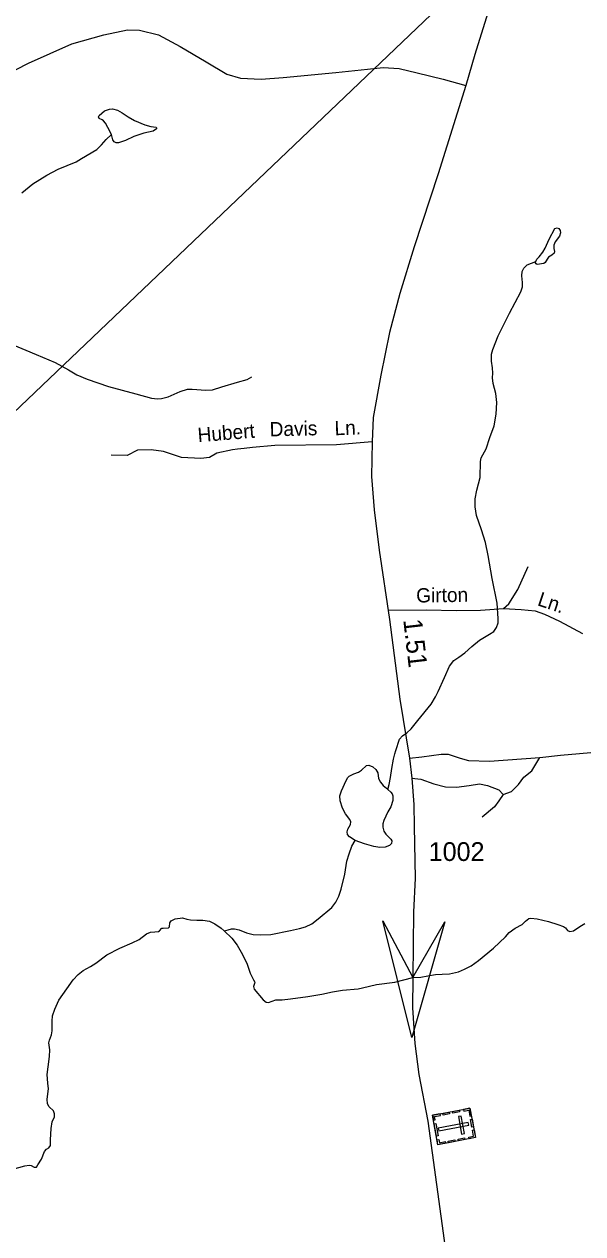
# Model space of a CAD drawing. Extents: x 2126262 to 2293712, y 749403 to 919119.
# Drawn here: x 2234672 to 2238393, y 827636 to 835686 of the extents above; entities that cross this region are included whole.
import ezdxf

# ---------------------------------------------------------------- set-up
doc = ezdxf.new("R2010")
doc.units = 0
for name, color, linetype in [('Exist Cultural Cemetery CELL', 7, 'Continuous'), ('Exist Hydrographic Creek Single Shore', 7, 'Continuous'), ('Exist Hydrographic Misc Water Feature', 7, 'Continuous'), ('Exist Hydrographic Pond Under 1500 Sq Ft', 7, 'Continuous'), ('Exist Road Non-System Type 51', 7, 'Continuous'), ('Exist Road Non-System Type 51 Label', 7, 'Continuous'), ('Exist Road Secondary Mileage Hundredths English Label', 7, 'Continuous'), ('Exist Road Secondary Structure Standard Bridge Attributed CELL', 7, 'Continuous'), ('Exist Road Secondary Type 51 Attributed', 7, 'Continuous'), ('Exist Road Secondary Type 51 Number Label', 7, 'Continuous'), ('Exist Utilities Electrical Transmission Line', 7, 'Continuous')]:
    doc.layers.add(name, color=color, linetype=linetype)

msp = doc.modelspace()

# ---------------------------------------------------------------- linework, layer by layer
at = {"layer": 'Exist Cultural Cemetery CELL'}
for points in [[(2237641.2, 828472.3), (2237678.2, 828276.6), (2237428, 828229.3), (2237391, 828425)], [(2237397.2, 828392.5), (2237408.5, 828394.6), (2237404.4, 828416.2), (2237444.1, 828423.7), (2237442, 828434.7), (2237391, 828425)], [(2237459.7, 828438), (2237502.3, 828446), (2237504.4, 828434.9), (2237461.8, 828426.8)], [(2237525.8, 828450.5), (2237568.3, 828458.5), (2237570.4, 828447.3), (2237527.9, 828439.3)], [(2237581.9, 828419.5), (2237563.6, 828416.1), (2237585.4, 828300.4), (2237603.8, 828303.8)], [(2237598.6, 828464.2), (2237600.7, 828453.1), (2237632.4, 828459.1), (2237639.9, 828419.2), (2237650.8, 828421.3), (2237641.2, 828472.3)], [(2237413, 828370.6), (2237428.7, 828287.3), (2237417.5, 828285.1), (2237401.8, 828368.5)], [(2237632.7, 828359.7), (2237629.2, 828378.1), (2237429.9, 828340.4), (2237433.4, 828322)], [(2237654.9, 828399.5), (2237664.6, 828348.6), (2237653.4, 828346.4), (2237643.7, 828397.4)], [(2237421.8, 828261.9), (2237433.1, 828264), (2237437.2, 828242.4), (2237476.9, 828249.9), (2237479, 828239), (2237428, 828229.3)], [(2237496.9, 828253.9), (2237539.4, 828262), (2237541.6, 828250.8), (2237499, 828242.8)], [(2237561.7, 828266.2), (2237604.2, 828274.2), (2237606.3, 828263), (2237563.8, 828255)], [(2237635.6, 828268.5), (2237633.5, 828279.7), (2237665.1, 828285.7), (2237657.6, 828325.5), (2237668.5, 828327.6), (2237678.1, 828276.6)]]:
    msp.add_lwpolyline(points, close=True, dxfattribs=at)
at = {"layer": 'Exist Hydrographic Creek Single Shore'}
for points in [[(2234571.7, 828059.5), (2234675.9, 828088.9), (2234705.2, 828094.3), (2234719.3, 828091), (2234738.8, 828079.1), (2234752.9, 828079.1), (2234762.7, 828096.5), (2234787.7, 828133.4), (2234807.2, 828183.4), (2234820.3, 828199.7), (2234836.5, 828208.3), (2234846.3, 828223.6), (2234847.4, 828262.7), (2234850.7, 828337.6), (2234857.2, 828381.5), (2234873.4, 828414.1), (2234874.5, 828435.8), (2234868, 828455.3), (2234838.7, 828480.3), (2234826.8, 828502.1), (2234825.7, 828531.4), (2234834.4, 828602), (2234828.9, 828640), (2234824.6, 828697.6), (2234831.1, 828748.6), (2234840.9, 828815.3), (2234842, 828860.9), (2234836.5, 828907.7), (2234839.8, 828926.1), (2234853.9, 828960.9), (2234858.3, 828988), (2234857.2, 829052.1), (2234861.5, 829088), (2234876.7, 829130.3), (2234903.8, 829192.2), (2234955.3, 829267.6), (2234997.6, 829327.4), (2235031.3, 829362.1), (2235064.9, 829388.2), (2235113.8, 829414.3), (2235149.6, 829438.2), (2235221.3, 829492.5), (2235309.2, 829538.1), (2235391.7, 829572.9), (2235436.8, 829594), (2235485.6, 829633.1), (2235512.8, 829642.9), (2235541, 829645.1), (2235566, 829647.3), (2235572.5, 829652.7), (2235588.8, 829670.1), (2235598.5, 829671.2), (2235632.2, 829673.3), (2235640.9, 829678.8), (2235641.9, 829707), (2235650.6, 829720), (2235676.7, 829733.1), (2235725.5, 829739.6), (2235754.8, 829730.9), (2235778.7, 829726.6), (2235821.1, 829724.4), (2235861.2, 829724.4), (2235905.1, 829715.9), (2235942, 829698.5), (2235984.3, 829670.3), (2236005, 829652.9)], [(2236005, 829652.9), (2236055.3, 829603.9), (2236090.1, 829557.2), (2236125.9, 829494.2), (2236156.3, 829430.1), (2236176.6, 829371.9), (2236199.4, 829326.3), (2236208.1, 829310), (2236205.9, 829301.3), (2236198.3, 829281.7), (2236203.7, 829264.3), (2236263.5, 829192.7), (2236284.1, 829177.4), (2236299.3, 829176.4), (2236348.1, 829193.7), (2236390.5, 829193.7), (2236444.8, 829200.3), (2236562, 829215.5), (2236655.4, 829230.7), (2236724.8, 829247), (2236791.6, 829256.7), (2236895.8, 829266.5), (2236926.2, 829274.1), (2237019.6, 829295.8), (2237141.2, 829312.1), (2237260.1, 829342.8), (2237312.9, 829345.4), (2237360.6, 829352.3), (2237411.8, 829362.5), (2237456.2, 829364.8), (2237505.3, 829366.5), (2237563.9, 829379.5), (2237604.1, 829396.9), (2237648.6, 829419.7), (2237697.4, 829454.4), (2237798.4, 829538.1), (2237878.2, 829613.5), (2237902.1, 829640.6), (2237942.2, 829669.9), (2237987.8, 829694.9), (2238010.6, 829717.7), (2238033.4, 829734), (2238045.4, 829737.3), (2238087.7, 829732.9), (2238163.7, 829714.5), (2238226.7, 829693.8), (2238264.7, 829680.8), (2238277.7, 829673.2), (2238290.7, 829654.7), (2238305.9, 829649.3), (2238330.9, 829653.6), (2238372.1, 829680.8), (2238406.9, 829700.4)]]:
    msp.add_lwpolyline(points, dxfattribs=at)
at = {"layer": 'Exist Hydrographic Misc Water Feature'}
for points in [[(2235253.5, 834952.4), (2235228.2, 834998.7), (2235214.1, 835027), (2235201.1, 835043.3), (2235191.3, 835050.9), (2235171.7, 835058.5), (2235167.4, 835069.3), (2235171.7, 835079.1), (2235207.6, 835109.5), (2235241.2, 835121.5), (2235260.8, 835122.5), (2235293.3, 835114.9), (2235323.7, 835096.5), (2235363.9, 835069.3), (2235407.3, 835044.3), (2235474.6, 835017.2), (2235515.9, 835006.3), (2235550.6, 835002), (2235553.9, 834997.6), (2235553.9, 834990), (2235531.1, 834974.8), (2235469.2, 834960.7), (2235401.9, 834937.9), (2235347.6, 834911.8), (2235300.9, 834897.7), (2235283.6, 834897.7), (2235270.5, 834904.2), (2235261.9, 834917.3)], [(2238078.9, 834107.6), (2238086.5, 834121.7), (2238101.7, 834139.1), (2238125.6, 834168.4), (2238140.8, 834196.7), (2238167.9, 834255.3), (2238205.9, 834327), (2238221.1, 834331.4), (2238233.1, 834325.9), (2238242.8, 834314), (2238243.9, 834297.7), (2238237.4, 834274.9), (2238208.1, 834236.9), (2238200.5, 834216.2), (2238200.5, 834193.4), (2238204.8, 834173.9), (2238201.6, 834163), (2238186.4, 834148.9), (2238164.7, 834134.8), (2238154.9, 834122.8), (2238141.9, 834100), (2238133.2, 834093.5), (2238087.6, 834087), (2238081.1, 834091.3), (2238077.8, 834097.8)]]:
    msp.add_lwpolyline(points, close=True, dxfattribs=at)
for points in [[(2234657, 834565.1), (2234729.7, 834624.8), (2234822.5, 834682), (2234898.5, 834721.1), (2235017.9, 834770), (2235053.7, 834792.8), (2235154.7, 834852.5), (2235186.2, 834882.9), (2235218.8, 834918.8), (2235253.5, 834952.4)], [(2237093.1, 830593.9), (2237102.8, 830626.3), (2237111.5, 830674.1), (2237120.2, 830733.8), (2237131.1, 830794.6), (2237139.7, 830831.6), (2237146.3, 830853.3), (2237171.2, 830927.6), (2237191.9, 830950.4), (2237220.1, 830971), (2237250.5, 830997.1), (2237292.8, 831052.5), (2237381.8, 831161.1), (2237411.7, 831210.5), (2237430.1, 831245.3), (2237470.3, 831337.6), (2237505.1, 831413.7), (2237534.4, 831452.8), (2237565.8, 831474.5), (2237607.1, 831503.8), (2237652.7, 831545.1), (2237703.7, 831587.9), (2237771, 831625.9), (2237799.3, 831644.4), (2237818.8, 831670.4), (2237828.6, 831703), (2237829.6, 831731.3), (2237823.1, 831833.4), (2237788.4, 831998.5), (2237762.3, 832150.9), (2237743.9, 832237.8), (2237718.9, 832322.1), (2237685.3, 832416.6), (2237675.5, 832474.1), (2237675.5, 832527.4), (2237686.3, 832584.9), (2237708.1, 832668.6), (2237710.2, 832776.4), (2237716.7, 832801.4), (2237748.2, 832860.1), (2237773.2, 832934.7), (2237802.5, 833012.9), (2237815.5, 833090), (2237819.9, 833168.2), (2237812.3, 833229.1), (2237794.9, 833294.2), (2237791.7, 833333.3), (2237792.7, 833363.8), (2237790.6, 833398.9), (2237785.1, 833444.6), (2237784.1, 833490.2), (2237793.8, 833521.7), (2237828.6, 833611.8), (2237903.5, 833762.8), (2237979, 833904.5), (2237991, 833939.2), (2237991, 833966.4), (2237985.5, 834012), (2237988.8, 834041.3), (2237999.7, 834062), (2238022.5, 834084.8), (2238078.9, 834107.6)], [(2234587.3, 833556.7), (2234751.7, 833488.3), (2234878.7, 833435.1), (2234966.7, 833386.2), (2235022, 833352.5), (2235092.1, 833324.6), (2235234.3, 833275.7), (2235414.5, 833226.9), (2235519.4, 833197.5), (2235559.5, 833192.1), (2235586.7, 833194.3), (2235631.2, 833207.3), (2235710.4, 833242.1), (2235760.4, 833257.3), (2235791.8, 833258.4), (2235882, 833251.8), (2235926.5, 833254), (2235988.3, 833272.5), (2236093.6, 833304), (2236157.7, 833322.4), (2236188.1, 833338.7)], [(2236005, 829652.9), (2236031, 829660.1), (2236051.7, 829665.5), (2236073.4, 829665.5), (2236102.7, 829659), (2236152.6, 829638.4), (2236197.1, 829627.5), (2236242.7, 829625.3), (2236314.4, 829628.6), (2236446.8, 829654.6), (2236505.4, 829667.7), (2236546.7, 829679.6), (2236586.9, 829700.3), (2236629.2, 829732.9), (2236720.4, 829808.9), (2236747.1, 829843.1), (2236767.7, 829883.3), (2236784, 829928.9), (2236806.8, 830029.9), (2236820.9, 830115.4), (2236836.1, 830165.4), (2236854.6, 830216.4), (2236876.3, 830253.4)]]:
    msp.add_lwpolyline(points, dxfattribs=at)
at = {"layer": 'Exist Hydrographic Pond Under 1500 Sq Ft'}
for points in [[(2236876.3, 830253.4), (2236838, 830278.9), (2236824.9, 830294.1), (2236822.8, 830310.4), (2236827.1, 830328.9), (2236844.5, 830359.3), (2236846.6, 830377.7), (2236840.1, 830392.9), (2236813, 830431), (2236792.4, 830469), (2236776.1, 830516.8), (2236773.9, 830551.5), (2236784.8, 830585.2), (2236816.2, 830653.6), (2236828.2, 830672.1), (2236836.9, 830681.9), (2236867.3, 830697.1), (2236898.7, 830707.7), (2236918.3, 830722.9), (2236951.9, 830752.3), (2236968.2, 830754.4), (2236993.2, 830744.7), (2237014.9, 830726.2), (2237027.9, 830704.5), (2237032.3, 830665.4), (2237045.3, 830642.6), (2237062.7, 830620.8), (2237084.4, 830601.3), (2237093.1, 830593.9)], [(2237093.1, 830593.9), (2237114.8, 830576.5), (2237123.5, 830563.5), (2237126.7, 830550.5), (2237127.8, 830521.1), (2237113.7, 830478.8), (2237093.1, 830444), (2237068.1, 830387.5), (2237061.6, 830365.8), (2237060.5, 830343), (2237067, 830316.9), (2237081.1, 830296.3), (2237114.8, 830262.6), (2237120.2, 830250.7), (2237118, 830234.4), (2237105, 830220.2), (2237076.8, 830209.4), (2237041, 830208.3), (2237000.8, 830214.8), (2236937.8, 830231.1), (2236876.3, 830253.4)]]:
    msp.add_lwpolyline(points, dxfattribs=at)
at = {"layer": 'Exist Road Non-System Type 51'}
for points in [[(2236989.1, 832906.6), (2236751.2, 832887.1), (2236341, 832881.5), (2236193.2, 832869.8), (2236137.4, 832862.8), (2236092.7, 832857.2), (2236059.2, 832854.4), (2235956, 832832), (2235906.4, 832802.8), (2235847.8, 832795.8), (2235719.4, 832802.8), (2235599.4, 832841.9), (2235518.5, 832853.1), (2235426.4, 832851.7), (2235358, 832815.4), (2235250.6, 832818.2)], [(2237864.4, 831798.6), (2237899.6, 831829.4), (2237958.9, 831923.9), (2238029.2, 832077.9)], [(2237095.4, 831787.2), (2237350.1, 831789.8), (2237552.3, 831785.4), (2237710.5, 831787.6), (2237864.4, 831798.6)], [(2237864.4, 831798.6), (2237983.1, 831792), (2238075.4, 831783.2), (2238136.9, 831759), (2238238, 831712.8), (2238389.7, 831631.4)], [(2238106, 830807.2), (2238244.1, 830821.9), (2238572, 830849.8), (2238717.8, 830858.9), (2238819.6, 830867.3), (2238869.8, 830851.9), (2238914.5, 830826.8), (2238970.3, 830825.4), (2239069.3, 830821.2), (2239121, 830811.4), (2239161.4, 830796), (2239219.3, 830747.9), (2239262.6, 830711.6), (2239305.8, 830694.8), (2239350.5, 830699), (2239425.8, 830754.8)], [(2237237.5, 830802.2), (2237319.8, 830810.7), (2237449.6, 830828.9), (2237495.6, 830828.9), (2237576.5, 830802.3), (2237631, 830785.6), (2237771.9, 830782.8), (2238106, 830807.2)], [(2237862.2, 830560.7), (2237916.6, 830580.3), (2237964.1, 830626.3), (2238000.3, 830675.2), (2238053, 830717.8), (2238106, 830807.2)], [(2237253.5, 830668.9), (2237314.5, 830661.1), (2237401, 830630.4), (2237479.1, 830610.8), (2237551.6, 830608), (2237635.4, 830620.6), (2237703.7, 830631.8), (2237758.1, 830619.2), (2237832.9, 830590), (2237862.2, 830560.7)], [(2237862.2, 830560.7), (2237834.3, 830517.4), (2237803.6, 830478.3), (2237721.3, 830408.5)]]:
    msp.add_lwpolyline(points, dxfattribs=at)
at = {"layer": 'Exist Road Secondary Structure Standard Bridge Attributed CELL'}
msp.add_lwpolyline([(2237473.9, 829711.8), (2237252.9, 828942.9), (2237059.9, 829719.3), (2237260.1, 829342.8)], close=True, dxfattribs=at)
at = {"layer": 'Exist Road Secondary Type 51 Attributed'}
for points in [[(2239687.5, 842086.8), (2239517.1, 841908.7), (2239339.2, 841680.4), (2239070.6, 841284.5), (2238980, 841136.5), (2238911.6, 840964.8), (2238818.8, 840668), (2238675.8, 840050.1), (2238560.7, 839409.9), (2238444.2, 838801.8), (2238312.4, 838154.5), (2238200, 837552), (2238115.6, 837136.6), (2238084.9, 836949.5), (2238039.6, 836775.6), (2237968.7, 836485.8), (2237894.7, 836202.4), (2237772.2, 835797.2), (2237673.3, 835485.1), (2237613.7, 835279.4)], [(2233714, 834777.6), (2233896.5, 834907), (2234253, 835156.3), (2234541.1, 835344.1), (2234700.2, 835426.5), (2234989.7, 835555.6), (2235203.1, 835615.7), (2235360.1, 835648.5), (2235441, 835647.1), (2235566.6, 835615), (2235711.7, 835536.8), (2235884.7, 835436.2), (2236022.1, 835353.2), (2236112.8, 835326.6), (2236249.5, 835321), (2236396, 835332.2), (2236748.3, 835365), (2236957.6, 835386), (2237062.2, 835398.5), (2237169.7, 835391.6), (2237289.6, 835362.2), (2237463.3, 835321), (2237613.7, 835279.4)], [(2237613.7, 835279.4), (2237429.2, 834690.4), (2237268.7, 834204.4), (2237173.9, 833894.4), (2237104.1, 833634.7), (2237046.9, 833351.2), (2236996.7, 833069.2), (2236989.1, 832906.6), (2236986.3, 832676.2), (2237003.8, 832453.5), (2237035.8, 832185.4), (2237104.9, 831723.8), (2237174, 831195.3), (2237237.5, 830802.2), (2237253.5, 830668.9), (2237267.4, 830492.9), (2237270.2, 830347.7), (2237276.5, 830003.5), (2237265.4, 829775.9), (2237260.1, 829342.8)], [(2237260.1, 829342.8), (2237257.7, 829139.8), (2237273, 828902.4), (2237300.9, 828695.8), (2237360.2, 828385.1), (2237476, 827543.1), (2237501.1, 827385.3)]]:
    msp.add_lwpolyline(points, dxfattribs=at)
at = {"layer": 'Exist Utilities Electrical Transmission Line'}
msp.add_lwpolyline([(2258589.5, 855961.6), (2224042.3, 823040.9), (2221931.1, 819772.5), (2221268.6, 818725.6), (2220543, 817556.7), (2219765.7, 816313.7), (2218840.6, 814848.5), (2217782.2, 813143.1), (2216956.9, 811828.2)], dxfattribs=at)

# ---------------------------------------------------------------- texts
at = {"layer": 'Exist Road Non-System Type 51 Label'}
for s, rotation, p in [('Hubert', 4.55601, (2235830.8, 832904.5)), ('Davis', 1.43543, (2236307.8, 832942.9)), ('Ln.', 1.96062, (2236740.4, 832950.4)), ('Girton', 0.82387, (2237283.5, 831837.4)), ('Ln.', 341.54808, (2238084.7, 831820.4))]:
    msp.add_text(s, height=95, rotation=rotation, dxfattribs=at).set_placement(p)
at = {"layer": 'Exist Road Secondary Mileage Hundredths English Label'}
msp.add_text('1.51', height=125, rotation=276.61591, dxfattribs=at).set_placement((2237196.5, 831721.9))
at = {"layer": 'Exist Road Secondary Type 51 Number Label'}
msp.add_text('1002', height=125, dxfattribs=at).set_placement((2237366, 830117.6))

doc.saveas('drawing.dxf')
